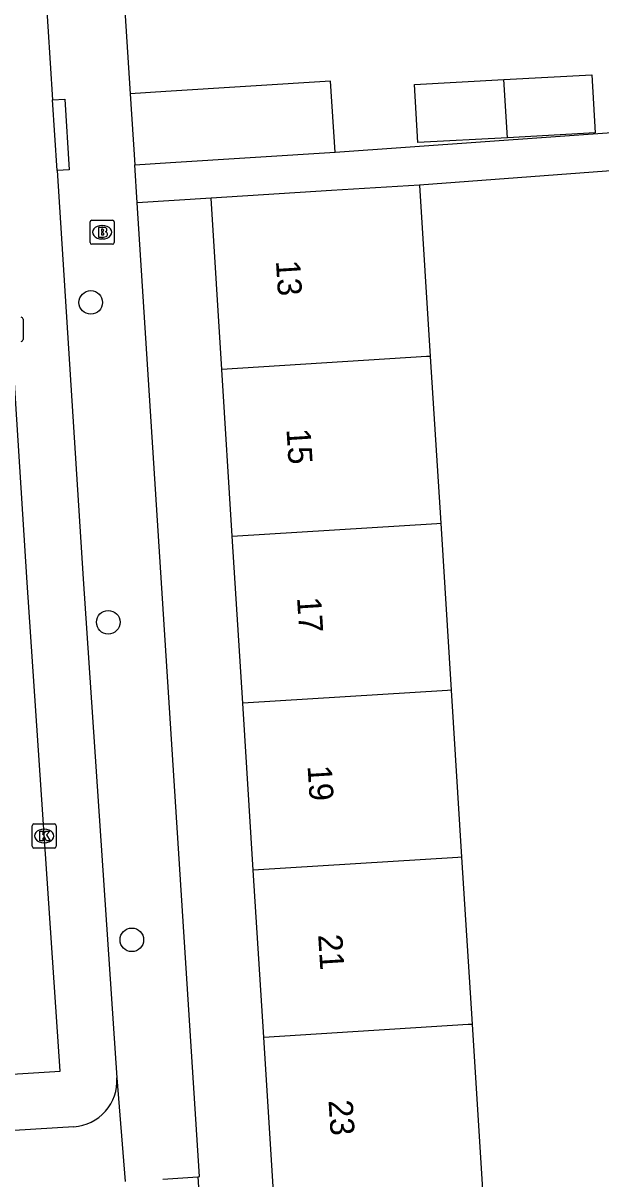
# Model space of a CAD drawing. Extents: x 159689 to 160786, y 387323 to 388339.
# Drawn here: x 160290.64 to 160314.61, y 388085.77 to 388133.72 of the extents above; entities that cross this region are included whole.
import ezdxf

# ---------------------------------------------------------------- set-up
doc = ezdxf.new("R2010")
doc.units = 0
for name, color, linetype in [('IMGEO_Boom', 7, 'Continuous'), ('IMGEO_Brandkraan', 7, 'Continuous'), ('IMGEO_Kolk', 7, 'Continuous'), ('IMGEO_Muur', 7, 'Continuous'), ('IMGEO_Pand', 7, 'Continuous'), ('IMGEO_Pand_nummerreeks', 7, 'Continuous'), ('IMGEO_Rijbaan_lokaal_open', 7, 'Continuous'), ('IMGEO_Voetpad_open', 7, 'Continuous')]:
    doc.layers.add(name, color=color, linetype=linetype)

msp = doc.modelspace()

# ---------------------------------------------------------------- linework, layer by layer
at = {"layer": 'IMGEO_Boom'}
for centre in [(160293.447, 388122.133), (160294.172, 388108.864), (160295.15, 388095.686)]:
    msp.add_circle(centre, 0.489, dxfattribs=at)
at = {"layer": 'IMGEO_Brandkraan'}
for p, q in [((160293.419, 388124.622), (160293.419, 388125.474)), ((160293.494, 388125.548), (160294.346, 388125.548)), ((160293.907, 388125.328), (160293.932, 388125.328)), ((160294.42, 388125.474), (160294.42, 388124.622)), ((160293.93, 388124.768), (160293.905, 388124.768)), ((160294.346, 388124.548), (160293.494, 388124.548))]:
    msp.add_line(p, q, dxfattribs=at)
for points in [[(160293.419, 388124.622), (160293.419, 388125.474)], [(160293.494, 388125.548), (160294.346, 388125.548)], [(160293.767, 388125.248), (160293.767, 388124.848), (160293.98, 388124.848)], [(160293.998, 388125.248), (160293.767, 388125.248)], [(160293.946, 388125.167), (160293.892, 388125.167), (160293.892, 388125.091)], [(160294.42, 388125.474), (160294.42, 388124.622)], [(160293.892, 388125.091), (160293.945, 388125.091)], [(160293.954, 388125.015), (160293.892, 388125.015), (160293.892, 388124.934)], [(160293.892, 388124.934), (160293.954, 388124.934)], [(160294.346, 388124.548), (160293.494, 388124.548)]]:
    msp.add_lwpolyline(points, dxfattribs=at)
for centre, radius, start, end in [((160293.496, 388125.472), 0.0765, 91.552, 178.448), ((160293.496, 388125.472), 0.0765, 91.552, 178.448), ((160293.947, 388125.129), 0.0379, 267.8285, 90.9355), ((160294.002, 388125.103), 0.145, 59.4692, 91.5367), ((160294.027, 388125.15), 0.0922, 285.5137, 58.1501), ((160294.344, 388125.472), 0.0765, 1.552, 88.448), ((160294.344, 388125.472), 0.0765, 1.552, 88.448), ((160293.955, 388124.974), 0.0404, 269.8759, 90.5077), ((160293.986, 388125.099), 0.251, 268.6676, 293.5347), ((160294.032, 388124.958), 0.105, 301.3115, 78.989), ((160293.496, 388124.624), 0.0765, 181.552, 268.448), ((160293.496, 388124.624), 0.0765, 181.552, 268.448), ((160294.344, 388124.624), 0.0765, 271.552, 358.448), ((160294.344, 388124.624), 0.0765, 271.552, 358.448)]:
    msp.add_arc(centre, radius, start, end, dxfattribs=at)
for centre, major_axis, ratio, start_param, end_param in [((160293.906, 388125.048), (-0.387, 0.002), 0.722429, 4.712389, 7.853982), ((160293.931, 388125.048), (-0.39, 0.002), 0.717154, 1.570796, 4.712389)]:
    msp.add_ellipse(centre, major_axis=major_axis, ratio=ratio, start_param=start_param, end_param=end_param, dxfattribs=at)
at = {"layer": 'IMGEO_Kolk'}
for p, q in [((160290.64, 388121.445), (160290.64, 388120.593)), ((160291.015, 388099.569), (160291.015, 388100.421)), ((160291.09, 388100.495), (160291.942, 388100.495)), ((160291.503, 388100.275), (160291.528, 388100.275)), ((160292.016, 388100.421), (160292.016, 388099.569)), ((160291.526, 388099.715), (160291.501, 388099.715)), ((160291.942, 388099.495), (160291.09, 388099.495))]:
    msp.add_line(p, q, dxfattribs=at)
for points in [[(160290.64, 388121.445), (160290.64, 388120.593)], [(160291.015, 388099.569), (160291.015, 388100.421)], [(160291.09, 388100.495), (160291.942, 388100.495)], [(160291.336, 388100.195), (160291.459, 388100.195), (160291.459, 388100.044), (160291.589, 388100.195), (160291.753, 388100.195), (160291.607, 388100.044), (160291.76, 388099.795), (160291.608, 388099.795), (160291.523, 388099.959), (160291.459, 388099.892), (160291.459, 388099.795), (160291.336, 388099.795), (160291.336, 388100.195)], [(160292.016, 388100.421), (160292.016, 388099.569)], [(160291.942, 388099.495), (160291.09, 388099.495)]]:
    msp.add_lwpolyline(points, dxfattribs=at)
for centre, start, end in [((160290.564, 388121.443), 1.552, 88.448), ((160290.564, 388121.443), 1.552, 88.448), ((160290.564, 388120.595), 271.552, 358.448), ((160290.564, 388120.595), 271.552, 358.448), ((160291.092, 388100.419), 91.552, 178.448), ((160291.092, 388100.419), 91.552, 178.448), ((160291.94, 388100.419), 1.552, 88.448), ((160291.94, 388100.419), 1.552, 88.448), ((160291.092, 388099.571), 181.552, 268.448), ((160291.092, 388099.571), 181.552, 268.448), ((160291.94, 388099.571), 271.552, 358.448), ((160291.94, 388099.571), 271.552, 358.448)]:
    msp.add_arc(centre, 0.0765, start, end, dxfattribs=at)
for centre, major_axis, ratio, start_param, end_param in [((160291.502, 388099.995), (-0.387, 0.002), 0.722429, 4.712389, 7.853982), ((160291.527, 388099.995), (-0.39, 0.002), 0.717154, 1.570796, 4.712389)]:
    msp.add_ellipse(centre, major_axis=major_axis, ratio=ratio, start_param=start_param, end_param=end_param, dxfattribs=at)
at = {"layer": 'IMGEO_Muur'}
msp.add_lwpolyline([(160294.381, 388141.819), (160295.086, 388130.791)], dxfattribs=at)
at = {"layer": 'IMGEO_Pand'}
for points in [[(160310.74, 388128.968), (160307.009, 388128.763), (160306.876, 388131.174), (160310.586, 388131.378)], [(160310.586, 388131.378), (160314.234, 388131.579), (160314.367, 388129.168), (160310.74, 388128.968)], [(160310.74, 388128.968), (160310.586, 388131.378)], [(160303.587, 388128.37), (160303.398, 388131.321), (160296.563, 388130.885), (160295.086, 388130.791)], [(160295.086, 388130.791), (160295.275, 388127.84)], [(160295.275, 388127.84), (160296.752, 388127.934), (160303.587, 388128.37)], [(160307.085, 388127.002), (160303.43, 388126.773), (160298.439, 388126.461)], [(160307.085, 388127.002), (160307.53, 388119.896)], [(160298.884, 388119.354), (160298.439, 388126.461)], [(160307.53, 388119.896), (160307.372, 388119.886), (160298.884, 388119.354)], [(160307.53, 388119.896), (160307.964, 388112.97)], [(160299.318, 388112.429), (160298.884, 388119.354)], [(160299.318, 388112.429), (160307.806, 388112.96), (160307.964, 388112.97)], [(160307.964, 388112.97), (160308.398, 388106.044)], [(160299.752, 388105.502), (160299.318, 388112.429)], [(160308.398, 388106.044), (160308.24, 388106.034), (160299.752, 388105.502)], [(160308.398, 388106.044), (160308.831, 388099.117)], [(160300.185, 388098.575), (160299.752, 388105.502)], [(160308.831, 388099.117), (160308.674, 388099.107), (160300.185, 388098.575)], [(160308.831, 388099.117), (160309.265, 388092.191)], [(160300.619, 388091.65), (160300.185, 388098.575)], [(160300.619, 388091.65), (160309.108, 388092.181), (160309.265, 388092.191)], [(160309.265, 388092.191), (160309.71, 388085.087)], [(160301.064, 388084.546), (160300.619, 388091.65)]]:
    msp.add_lwpolyline(points, dxfattribs=at)
at = {"layer": 'IMGEO_Rijbaan_lokaal_open'}
msp.add_lwpolyline([(160271.816, 388088.95), (160279.989, 388089.476), (160292.171, 388090.23), (160290.81, 388110.513), (160289.566, 388129.934)], dxfattribs=at)
at = {"layer": 'IMGEO_Voetpad_open'}
for points in [[(160338.477, 388153.697), (160293.8, 388150.906), (160294.381, 388141.819), (160295.086, 388130.791)], [(160291.38, 388138.155), (160291.866, 388130.542)], [(160291.866, 388130.542), (160292.365, 388130.568), (160292.553, 388127.635), (160292.054, 388127.609)], [(160292.054, 388127.609), (160291.866, 388130.542)], [(160303.587, 388128.37), (160324.591, 388129.859)], [(160292.054, 388127.609), (160293.136, 388110.665), (160294.525, 388089.954)], [(160295.376, 388126.265), (160295.275, 388127.84)], [(160317.021, 388124.43), (160316.871, 388127.738), (160307.085, 388127.002)], [(160298.439, 388126.461), (160295.376, 388126.265)], [(160297.885, 388085.854), (160297.959, 388085.859), (160295.376, 388126.265)], [(160294.525, 388089.954), (160294.88, 388085.659)], [(160292.747, 388087.931), (160280.136, 388087.15), (160259.781, 388085.84)], [(160296.442, 388085.76), (160297.885, 388085.854)], [(160297.885, 388085.854), (160297.983, 388084.349), (160301.064, 388084.546)]]:
    msp.add_lwpolyline(points, dxfattribs=at)
msp.add_arc((160292.629, 388089.828), 1.901, 273.5716, 3.8044, dxfattribs=at)

# ---------------------------------------------------------------- texts
at = {"layer": 'IMGEO_Pand_nummerreeks'}
for s, p in [('13', (160301.126, 388123.859)), ('15', (160301.564, 388116.874)), ('17', (160302.001, 388109.888)), ('19', (160302.439, 388102.902)), ('21', (160302.878, 388095.894)), ('23', (160303.309, 388089.021))]:
    msp.add_text(s, height=1, rotation=273.5836, dxfattribs=at).set_placement(p)

doc.saveas('drawing.dxf')
